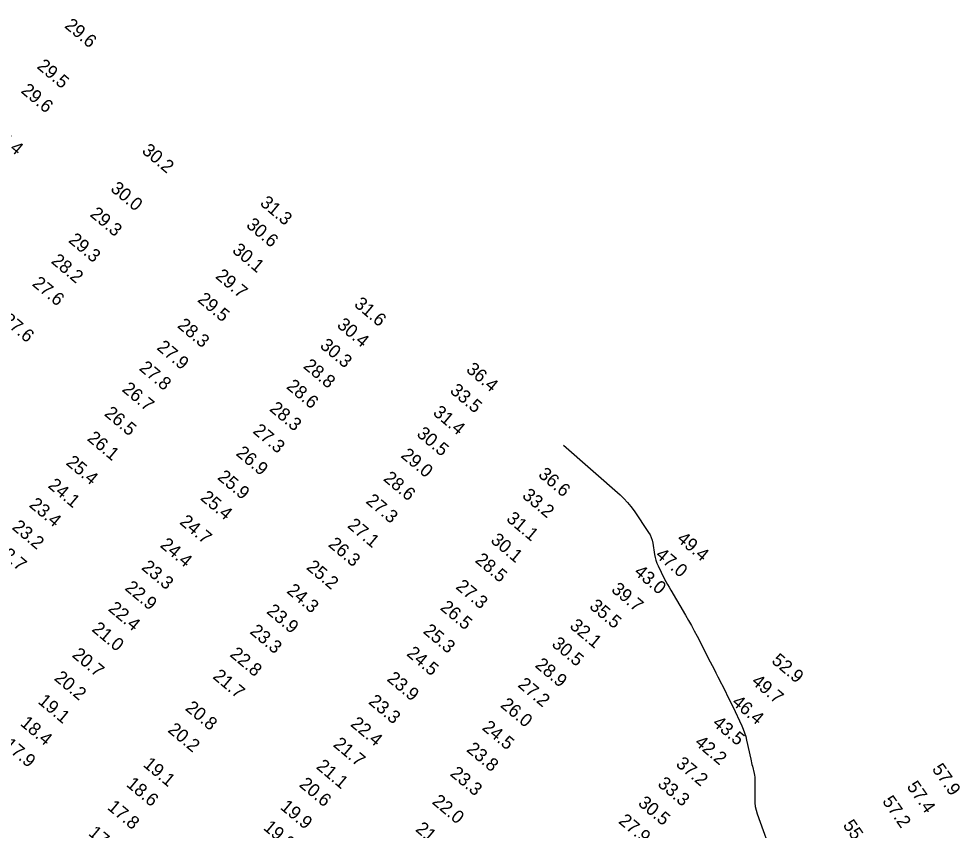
# Model space of a CAD drawing. Extents: x 988130 to 1132882, y 654656 to 841453.
# Drawn here: x 1039727.2 to 1040087.7, y 765328.3 to 765639.2 of the extents above; entities that cross this region are included whole.
import ezdxf

# ---------------------------------------------------------------- set-up
doc = ezdxf.new("R2010")
doc.units = 0
doc.layers.add('V-TOPO-MAJR', color=7, linetype='Continuous')
doc.layers.add('V-TOPO-SOUN', color=7, linetype='Continuous')

msp = doc.modelspace()

# ---------------------------------------------------------------- linework, layer by layer
at = {"layer": 'V-TOPO-MAJR'}
msp.add_lwpolyline([(1039935.71, 765475.8), (1039957.45, 765456.76), (1039958.93, 765455.37), (1039960.31, 765453.9), (1039961.6, 765452.34), (1039962.78, 765450.69), (1039968.33, 765442.41), (1039968.9, 765441.45), (1039969.35, 765440.45), (1039969.7, 765439.41), (1039969.93, 765438.32), (1039970.63, 765433.87), (1039970.85, 765432.77), (1039971.14, 765431.7), (1039971.52, 765430.65), (1039971.97, 765429.63), (1039974.38, 765424.74), (1039974.96, 765423.59), (1039975.55, 765422.46), (1039976.18, 765421.34), (1039976.82, 765420.23), (1039982.51, 765410.65), (1039983.66, 765408.67), (1039984.78, 765406.68), (1039985.87, 765404.67), (1039986.93, 765402.65), (1039991.98, 765392.78), (1039992.71, 765391.36), (1039993.44, 765389.93), (1039994.17, 765388.51), (1039994.89, 765387.08), (1039997.78, 765381.36), (1039998.5, 765379.93), (1039999.21, 765378.49), (1039999.9, 765377.05), (1040000.59, 765375.61), (1040004.05, 765368.27), (1040004.64, 765366.93), (1040005.14, 765365.56), (1040005.57, 765364.17), (1040005.92, 765362.75), (1040007.47, 765355.52), (1040007.62, 765354.82), (1040007.78, 765354.13), (1040007.94, 765353.44), (1040008.1, 765352.75), (1040008.76, 765350), (1040008.9, 765349.31), (1040009, 765348.61), (1040009.06, 765347.91), (1040009.07, 765347.21), (1040008.99, 765340.11), (1040009.04, 765338.7), (1040009.2, 765337.31), (1040009.5, 765335.94), (1040009.91, 765334.59), (1040016.16, 765317.1)], dxfattribs=at)

# ---------------------------------------------------------------- texts
at = {"layer": 'V-TOPO-SOUN'}
for s, rotation, p in [('29.6 ', 320, (1039744.34, 765636.13)), ('29.5 ', 320, (1039733.78, 765620.54)), ('29.6 ', 320, (1039727.67, 765611.2)), ('29.4 ', 320, (1039716.27, 765595.04)), ('30.2 ', 320, (1039773.97, 765588.12)), ('30.0 ', 320, (1039761.95, 765573.57)), ('31.3 ', 320, (1039819.22, 765568.11)), ('29.3 ', 320, (1039754.09, 765563.84)), ('30.6 ', 320, (1039813.94, 765559.68)), ('29.3 ', 320, (1039745.87, 765553.88)), ('30.1 ', 320, (1039808.56, 765549.98)), ('28.2 ', 320, (1039739.24, 765545.91)), ('29.7 ', 320, (1039802.15, 765540.12)), ('27.6 ', 320, (1039731.98, 765537.23)), ('29.5 ', 320, (1039795.28, 765531.12)), ('31.6 ', 320, (1039855.27, 765529.32)), ('27.6 ', 320, (1039720.41, 765523.22)), ('28.3 ', 320, (1039787.55, 765521.22)), ('30.4 ', 320, (1039848.68, 765521.34)), ('27.9 ', 320, (1039779.67, 765512.78)), ('30.3 ', 320, (1039842.18, 765513.48)), ('27.8 ', 320, (1039772.94, 765504.87)), ('28.8 ', 320, (1039835.79, 765505.66)), ('36.4 ', 320, (1039898.16, 765504.27)), ('26.7 ', 320, (1039766.39, 765496.76)), ('28.6 ', 320, (1039829.32, 765497.83)), ('33.5 ', 320, (1039891.97, 765496.17)), ('28.3 ', 320, (1039822.85, 765489.27)), ('26.5 ', 320, (1039759.59, 765487.44)), ('31.4 ', 320, (1039885.46, 765487.75)), ('26.1 ', 320, (1039753.03, 765477.93)), ('27.3 ', 320, (1039816.47, 765480.77)), ('30.5 ', 320, (1039879.23, 765479.62)), ('26.9 ', 320, (1039810.01, 765472.25)), ('29.0 ', 320, (1039873.16, 765471.43)), ('25.4 ', 320, (1039744.92, 765468.64)), ('36.6 ', 320, (1039925.79, 765464.04)), ('24.1 ', 320, (1039738.01, 765459.88)), ('25.9 ', 320, (1039802.93, 765463.04)), ('28.6 ', 320, (1039866.46, 765462.55)), ('33.2 ', 320, (1039919.62, 765455.99)), ('23.4 ', 320, (1039730.8, 765452.48)), ('25.4 ', 320, (1039796.36, 765455.17)), ('27.3 ', 320, (1039859.76, 765453.92)), ('24.7 ', 320, (1039788.44, 765445.9)), ('31.1 ', 320, (1039913.57, 765447.08)), ('23.2 ', 320, (1039724.22, 765443.92)), ('27.1 ', 320, (1039852.69, 765444.57)), ('30.1 ', 320, (1039907.54, 765438.85)), ('49.4 ', 320, (1039978.87, 765439.37)), ('22.7 ', 320, (1039717.54, 765435.56)), ('24.4 ', 320, (1039780.95, 765437.06)), ('26.3 ', 320, (1039845.36, 765437.29)), ('28.5 ', 320, (1039901.59, 765431.27)), ('47.0 ', 320, (1039970.67, 765433.19)), ('23.3 ', 320, (1039773.81, 765428.5)), ('25.2 ', 320, (1039836.99, 765428.55)), ('43.0 ', 320, (1039962.47, 765426.66)), ('22.9 ', 320, (1039767.45, 765420.63)), ('27.3 ', 320, (1039894.18, 765421.11)), ('39.7 ', 320, (1039953.76, 765419.96)), ('24.3 ', 320, (1039829.44, 765419.51)), ('22.4 ', 320, (1039761.09, 765412.66)), ('26.5 ', 320, (1039888.21, 765413.08)), ('35.5 ', 320, (1039945.36, 765413.56)), ('23.9 ', 320, (1039821.71, 765411.69)), ('32.1 ', 320, (1039937.82, 765406.03)), ('21.0 ', 320, (1039754.8, 765404.85)), ('23.3 ', 320, (1039815.32, 765403.94)), ('25.3 ', 320, (1039881.68, 765404.09)), ('30.5 ', 320, (1039930.94, 765399.09)), ('20.7 ', 320, (1039747.25, 765394.95)), ('22.8 ', 320, (1039807.67, 765395.18)), ('24.5 ', 320, (1039875.35, 765395.48)), ('28.9 ', 320, (1039924.54, 765391.06)), ('52.9 ', 320, (1040015.14, 765392.69)), ('20.2 ', 320, (1039740.41, 765386.08)), ('21.7 ', 320, (1039801.11, 765386.72)), ('23.9 ', 320, (1039867.83, 765385.8)), ('49.7 ', 320, (1040007.44, 765384.71)), ('27.2 ', 320, (1039917.95, 765383.51)), ('19.1 ', 320, (1039734.15, 765377.18)), ('23.3 ', 320, (1039860.74, 765377.03)), ('20.8 ', 320, (1039790.58, 765374.56)), ('26.0 ', 320, (1039911.28, 765375.75)), ('46.4 ', 320, (1039999.91, 765376.73)), ('18.4 ', 320, (1039727.38, 765368.74)), ('20.2 ', 320, (1039783.89, 765366.19)), ('22.4 ', 320, (1039853.85, 765368.48)), ('24.5 ', 320, (1039904.28, 765367.08)), ('43.5 ', 320, (1039992.52, 765368.76)), ('17.9 ', 320, (1039720.99, 765360.34)), ('21.7 ', 320, (1039847.24, 765360.64)), ('23.8 ', 320, (1039898.31, 765358.74)), ('42.2 ', 320, (1039985.71, 765361.32)), ('19.1 ', 320, (1039774.46, 765352.97)), ('21.1 ', 320, (1039840.75, 765352.17)), ('37.2 ', 320, (1039978.49, 765353.14)), ('23.3 ', 320, (1039892.02, 765349.46)), ('57.9 ', 305, (1040076.71, 765351.7)), ('18.6 ', 320, (1039768.03, 765345.36)), ('20.6 ', 320, (1039834.22, 765345.27)), ('33.3 ', 320, (1039971.5, 765345.46)), ('57.4 ', 305, (1040067.06, 765344.98)), ('22.0 ', 320, (1039885.12, 765338.71)), ('30.5 ', 320, (1039964.01, 765338.09)), ('57.2 ', 305, (1040057.67, 765339.35)), ('17.8 ', 320, (1039760.76, 765336.56)), ('19.9 ', 320, (1039826.97, 765336.65)), ('27.9 ', 320, (1039956.54, 765331.26)), ('17.1 ', 320, (1039753.49, 765326.65)), ('19.3 ', 320, (1039820.47, 765328.8)), ('21.2 ', 320, (1039878.76, 765328.19)), ('55.6 ', 305, (1040042.59, 765330.16))]:
    msp.add_text(s, height=5, rotation=rotation, dxfattribs=at).set_placement(p)

doc.saveas('drawing.dxf')
